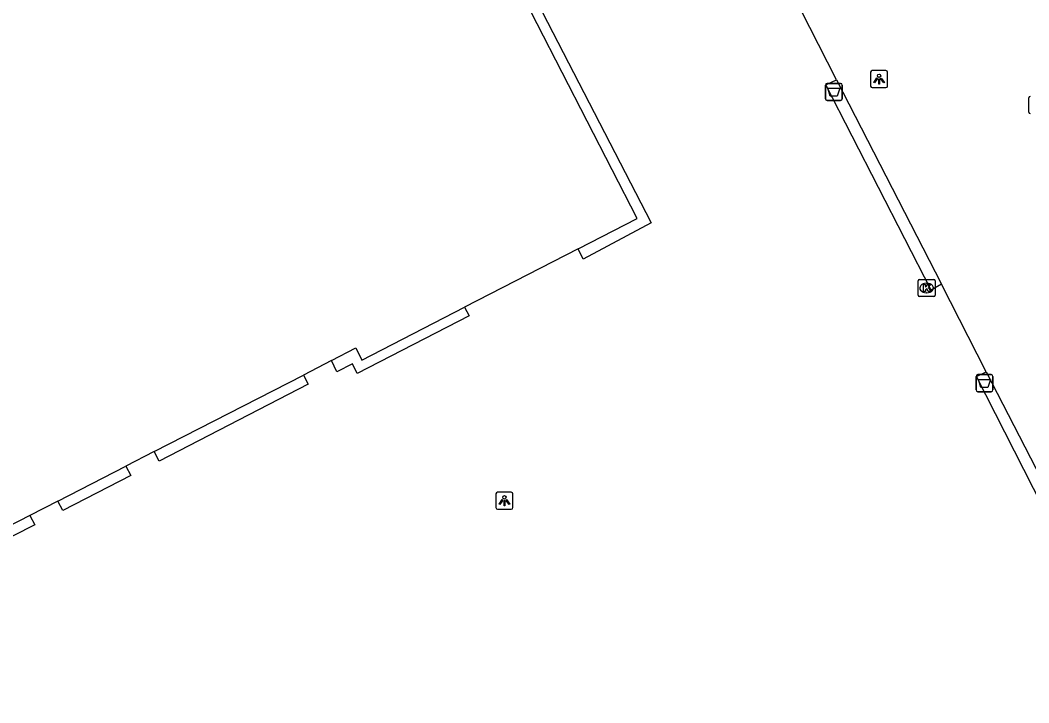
# Model space of a CAD drawing. Extents: x 158838 to 160074, y 386376 to 387776.
# Drawn here: x 159318.9 to 159378.2, y 387293.5 to 387333.6 of the extents above; entities that cross this region are included whole.
import ezdxf

# ---------------------------------------------------------------- set-up
doc = ezdxf.new("R2010")
doc.units = 0
for name, color, linetype in [('IMGEO_Afvalbak', 7, 'Continuous'), ('IMGEO_Kolk', 7, 'Continuous'), ('IMGEO_Lichtpunt', 7, 'Continuous'), ('IMGEO_Pand', 7, 'Continuous'), ('IMGEO_Parkeervlak_gesloten', 7, 'Continuous'), ('IMGEO_Parkeervlak_open', 7, 'Continuous'), ('IMGEO_Voetpad_open', 7, 'Continuous')]:
    doc.layers.add(name, color=color, linetype=linetype)

msp = doc.modelspace()

# ---------------------------------------------------------------- linework, layer by layer
at = {"layer": 'IMGEO_Afvalbak'}
for p, q in [((159366.316, 387329.856), (159367.106, 387329.856)), ((159367.106, 387329.856), (159366.316, 387329.856)), ((159366.216, 387328.956), (159366.216, 387329.756)), ((159366.216, 387329.756), (159366.216, 387328.956)), ((159367.206, 387329.756), (159367.206, 387328.956)), ((159367.206, 387328.956), (159367.206, 387329.756)), ((159367.106, 387328.856), (159366.316, 387328.856)), ((159366.316, 387328.856), (159367.106, 387328.856)), ((159375.072, 387311.844), (159375.072, 387312.644)), ((159375.072, 387312.644), (159375.072, 387311.844)), ((159375.172, 387312.744), (159375.962, 387312.744)), ((159375.962, 387312.744), (159375.172, 387312.744)), ((159376.062, 387312.644), (159376.062, 387311.844)), ((159376.062, 387311.844), (159376.062, 387312.644)), ((159375.962, 387311.744), (159375.172, 387311.744)), ((159375.172, 387311.744), (159375.962, 387311.744))]:
    msp.add_line(p, q, dxfattribs=at)
for points in [[(159366.359, 387329.57), (159367.063, 387329.57), (159366.914, 387329.1), (159366.508, 387329.1), (159366.359, 387329.57)], [(159375.215, 387312.458), (159375.919, 387312.458), (159375.77, 387311.988), (159375.364, 387311.988), (159375.215, 387312.458)]]:
    msp.add_lwpolyline(points, dxfattribs=at)
for centre, start, end in [((159366.316, 387329.756), 90, 180), ((159366.316, 387329.756), 90, 180), ((159367.106, 387329.756), 0, 90), ((159367.106, 387329.756), 360, 90), ((159366.316, 387328.956), 180, 270), ((159366.316, 387328.956), 180, 270), ((159367.106, 387328.956), 270, 0), ((159367.106, 387328.956), 270, 0), ((159375.172, 387312.644), 90, 180), ((159375.172, 387312.644), 90, 180), ((159375.962, 387312.644), 0, 90), ((159375.962, 387312.644), 360, 90), ((159375.172, 387311.844), 180, 270), ((159375.172, 387311.844), 180, 270), ((159375.962, 387311.844), 270, 0), ((159375.962, 387311.844), 270, 0)]:
    msp.add_arc(centre, 0.1, start, end, dxfattribs=at)
at = {"layer": 'IMGEO_Kolk'}
for p, q in [((159378.176, 387328.166), (159378.176, 387329.018)), ((159371.666, 387317.413), (159371.666, 387318.265)), ((159371.741, 387318.339), (159372.593, 387318.339)), ((159372.154, 387318.119), (159372.179, 387318.119)), ((159372.667, 387318.265), (159372.667, 387317.413)), ((159372.177, 387317.559), (159372.152, 387317.559)), ((159372.593, 387317.339), (159371.741, 387317.339))]:
    msp.add_line(p, q, dxfattribs=at)
for points in [[(159378.176, 387328.166), (159378.176, 387329.018)], [(159371.666, 387317.413), (159371.666, 387318.265)], [(159371.741, 387318.339), (159372.593, 387318.339)], [(159371.987, 387318.039), (159372.11, 387318.039), (159372.11, 387317.888), (159372.24, 387318.039), (159372.404, 387318.039), (159372.258, 387317.888), (159372.411, 387317.639), (159372.259, 387317.639), (159372.174, 387317.803), (159372.11, 387317.736), (159372.11, 387317.639), (159371.987, 387317.639), (159371.987, 387318.039)], [(159372.667, 387318.265), (159372.667, 387317.413)], [(159372.593, 387317.339), (159371.741, 387317.339)]]:
    msp.add_lwpolyline(points, dxfattribs=at)
for centre, start, end in [((159378.253, 387329.016), 91.55205, 178.44795), ((159378.253, 387329.016), 91.55205, 178.44795), ((159378.253, 387328.168), 181.55205, 268.44795), ((159378.253, 387328.168), 181.55205, 268.44795), ((159371.743, 387318.263), 91.55205, 178.44795), ((159371.743, 387318.263), 91.55205, 178.44795), ((159372.591, 387318.263), 1.55205, 88.44795), ((159372.591, 387318.263), 1.55205, 88.44795), ((159371.743, 387317.415), 181.55205, 268.44795), ((159371.743, 387317.415), 181.55205, 268.44795), ((159372.591, 387317.415), 271.55205, 358.44795), ((159372.591, 387317.415), 271.55205, 358.44795)]:
    msp.add_arc(centre, 0.0765, start, end, dxfattribs=at)
for centre, major_axis, ratio, start_param, end_param in [((159372.153, 387317.839), (-0.387, 0.002), 0.722429, 4.712389, 7.853982), ((159372.178, 387317.839), (-0.39, 0.002), 0.717154, 1.570796, 4.712389)]:
    msp.add_ellipse(centre, major_axis=major_axis, ratio=ratio, start_param=start_param, end_param=end_param, dxfattribs=at)
at = {"layer": 'IMGEO_Lichtpunt'}
for p, q in [((159368.876, 387330.512), (159368.876, 387329.705)), ((159368.876, 387330.512), (159368.876, 387329.705)), ((159369.778, 387330.607), (159368.97, 387330.607)), ((159369.778, 387330.607), (159368.97, 387330.607)), ((159369.872, 387329.705), (159369.872, 387330.512)), ((159369.872, 387329.705), (159369.872, 387330.512)), ((159368.97, 387329.611), (159369.778, 387329.611)), ((159368.97, 387329.611), (159369.778, 387329.611)), ((159346.849, 387305.738), (159346.849, 387304.931)), ((159346.849, 387305.738), (159346.849, 387304.931)), ((159347.751, 387305.833), (159346.943, 387305.833)), ((159347.751, 387305.833), (159346.943, 387305.833)), ((159347.845, 387304.931), (159347.845, 387305.738)), ((159347.845, 387304.931), (159347.845, 387305.738)), ((159346.943, 387304.837), (159347.751, 387304.837)), ((159346.943, 387304.837), (159347.751, 387304.837))]:
    msp.add_line(p, q, dxfattribs=at)
for points in [[(159369.25, 387330.176), (159369.289, 387330.148), (159369.101, 387329.886), (159369.063, 387329.913), (159369.25, 387330.176)], [(159369.352, 387330.128), (159369.399, 387330.128), (159369.399, 387329.806), (159369.352, 387329.806), (159369.352, 387330.128)], [(159369.462, 387330.148), (159369.5, 387330.175), (159369.687, 387329.913), (159369.648, 387329.885), (159369.462, 387330.148)], [(159347.223, 387305.402), (159347.262, 387305.374), (159347.074, 387305.112), (159347.036, 387305.139), (159347.223, 387305.402)], [(159347.325, 387305.354), (159347.372, 387305.354), (159347.372, 387305.032), (159347.325, 387305.032), (159347.325, 387305.354)], [(159347.435, 387305.374), (159347.473, 387305.401), (159347.66, 387305.139), (159347.621, 387305.111), (159347.435, 387305.374)]]:
    msp.add_lwpolyline(points, dxfattribs=at)
for centre in [(159369.375, 387330.31), (159347.348, 387305.536)]:
    msp.add_circle(centre, 0.0994, dxfattribs=at)
for centre, start, end in [((159368.97, 387330.512), 90, 180), ((159368.97, 387330.512), 90, 180), ((159369.778, 387330.512), 0, 90), ((159369.778, 387330.512), 0, 90), ((159368.97, 387329.705), 180, 270), ((159368.97, 387329.705), 180, 270), ((159369.778, 387329.705), 270, 0), ((159369.778, 387329.705), 270, 360), ((159346.943, 387305.738), 90, 180), ((159346.943, 387305.738), 90, 180), ((159347.751, 387305.738), 0, 90), ((159347.751, 387305.738), 0, 90), ((159346.943, 387304.931), 180, 270), ((159346.943, 387304.931), 180, 270), ((159347.751, 387304.931), 270, 0), ((159347.751, 387304.931), 270, 360)]:
    msp.add_arc(centre, 0.0946, start, end, dxfattribs=at)
at = {"layer": 'IMGEO_Pand'}
for points in [[(159351.675, 387320.135), (159355.154, 387321.921), (159340.458, 387350.536), (159339.525, 387350.057), (159338.947, 387349.76), (159333.11, 387360.926), (159333.694, 387361.212), (159335.141, 387361.922), (159326.913, 387377.989), (159326.002, 387377.465), (159324.943, 387376.856), (159323.05, 387380.554), (159317.449, 387391.492), (159302.358, 387383.765)], [(159319.456, 387304.467), (159299.492, 387294.214), (159263.675, 387363.957), (159302.358, 387383.765)], [(159351.675, 387320.135), (159345.004, 387316.709)], [(159337.176, 387313.567), (159338.623, 387314.311), (159338.958, 387313.604), (159345.004, 387316.709)], [(159337.176, 387313.567), (159335.534, 387312.724)], [(159326.764, 387308.22), (159335.534, 387312.724)], [(159326.764, 387308.22), (159325.1, 387307.366)], [(159321.099, 387305.311), (159325.1, 387307.366)], [(159321.099, 387305.311), (159319.456, 387304.467)]]:
    msp.add_lwpolyline(points, dxfattribs=at)
at = {"layer": 'IMGEO_Parkeervlak_gesloten'}
for points in [[(159366.875, 387330.065), (159364.245, 387335.233)], [(159373.04, 387318.066), (159372.437, 387317.712), (159366.24, 387329.77), (159366.875, 387330.065)], [(159375.662, 387312.917), (159373.04, 387318.066)], [(159381.84, 387300.941), (159381.239, 387300.593), (159375.099, 387312.63), (159375.662, 387312.917)]]:
    msp.add_lwpolyline(points, dxfattribs=at)
at = {"layer": 'IMGEO_Parkeervlak_open'}
for points in [[(159366.875, 387330.065), (159373.04, 387318.066)], [(159375.662, 387312.917), (159381.84, 387300.941)]]:
    msp.add_lwpolyline(points, dxfattribs=at)
at = {"layer": 'IMGEO_Voetpad_open'}
for points in [[(159352.548, 387356.414), (159341.065, 387350.534), (159355.979, 387321.659), (159351.972, 387319.534), (159351.675, 387320.135)], [(159345.004, 387316.709), (159345.28, 387316.21), (159338.686, 387312.82), (159338.423, 387313.387), (159337.5, 387312.906), (159337.176, 387313.567)], [(159335.534, 387312.724), (159335.815, 387312.189), (159327.051, 387307.657), (159326.764, 387308.22)], [(159325.1, 387307.366), (159325.38, 387306.823), (159321.382, 387304.762), (159321.099, 387305.311)], [(159319.456, 387304.467), (159319.739, 387303.916), (159299.108, 387293.462), (159292.37, 387306.426), (159288.78, 387304.514)]]:
    msp.add_lwpolyline(points, dxfattribs=at)

doc.saveas('drawing.dxf')
